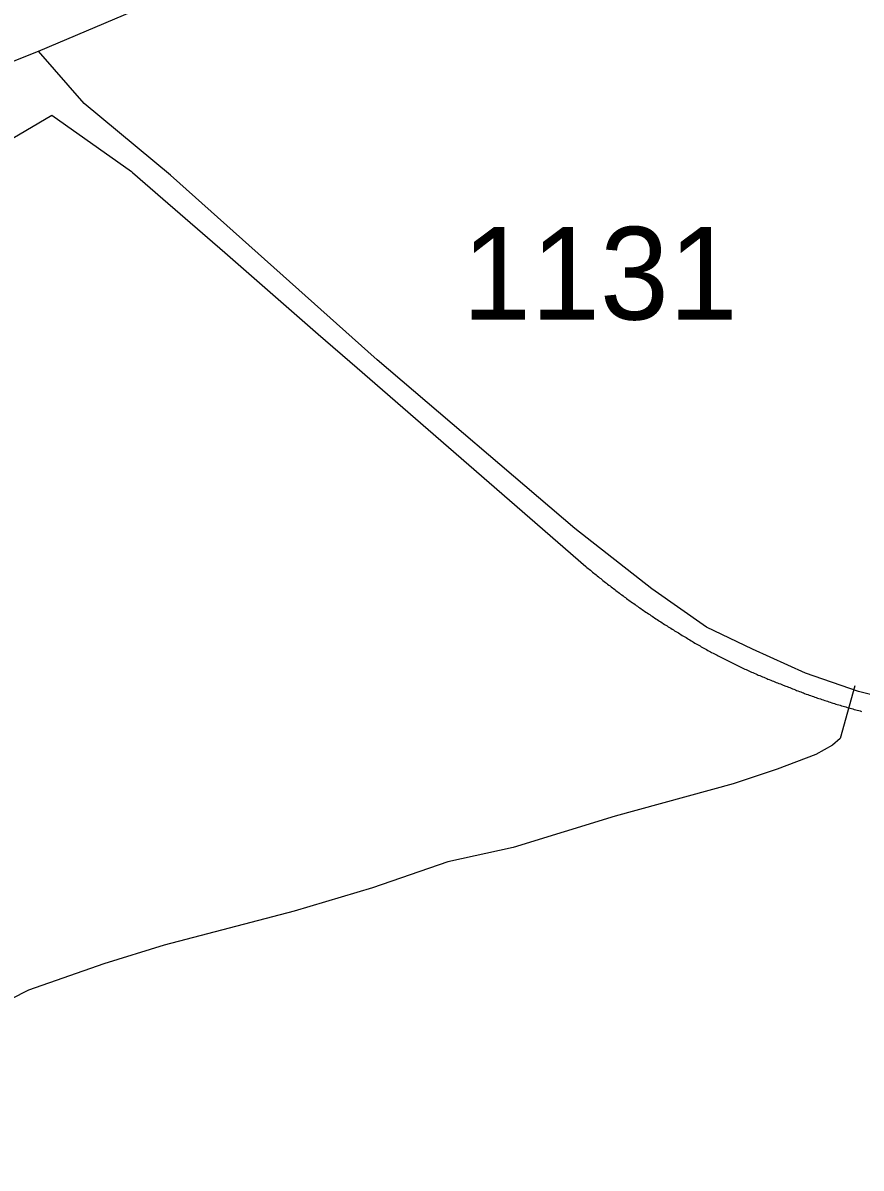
# Model space of a CAD drawing. Extents: x 2104537 to 2336408, y 34176 to 229611.
# Drawn here: x 2204607 to 2205737, y 89810 to 91355 of the extents above; entities that cross this region are included whole.
import ezdxf

# ---------------------------------------------------------------- set-up
doc = ezdxf.new("R2010")
doc.units = 0
for name, color, linetype in [('Exist Boundary Political City Limit New', 7, 'Continuous'), ('Exist Road Non-System Type 51', 7, 'Continuous'), ('Exist Road Primary US Divided Attributed', 7, 'Continuous'), ('Exist Road Secondary Type 51 Attributed', 7, 'Continuous'), ('Exist Road Secondary Type 51 Number Label', 7, 'Continuous'), ('Map Preparation Boundary City Limit Buffer Line', 7, 'Continuous')]:
    doc.layers.add(name, color=color, linetype=linetype)

msp = doc.modelspace()

# ---------------------------------------------------------------- linework, layer by layer
at = {"layer": 'Exist Boundary Political City Limit New'}
for points in [[(2204550, 91174.2), (2204645.5, 91230.8), (2204753, 91154.6), (2204754.5, 91153.4), (2204795.5, 91117.6), (2204878.8, 91045.2), (2205004.8, 90935.1), (2205057.2, 90889.6), (2205153, 90806.4), (2205290.5, 90687.3), (2205365.8, 90621.9), (2205367.2, 90620.6), (2205368.8, 90619.3), (2205370.5, 90618), (2205372, 90616.8), (2205373.5, 90615.5), (2205375, 90614.2), (2205376.5, 90613), (2205378, 90611.7), (2205379.8, 90610.4), (2205381.2, 90609.2), (2205382.8, 90607.9), (2205384.2, 90606.7), (2205386, 90605.4), (2205387.5, 90604.1), (2205389, 90602.9), (2205390.5, 90601.7), (2205392.2, 90600.4)], [(2205392.2, 90600.4), (2205393.8, 90599.2), (2205395.2, 90598), (2205397, 90596.7), (2205398.5, 90595.5), (2205400, 90594.3), (2205401.8, 90593.1), (2205403.2, 90591.9), (2205404.8, 90590.6), (2205406.5, 90589.4), (2205408, 90588.2), (2205409.5, 90587), (2205411.2, 90585.8), (2205412.8, 90584.6), (2205414.5, 90583.4), (2205416, 90582.2), (2205417.5, 90581.1), (2205419.2, 90579.9), (2205420.8, 90578.7), (2205422.5, 90577.5), (2205424, 90576.3), (2205425.8, 90575.2), (2205427.2, 90574), (2205429, 90572.8), (2205430.5, 90571.7), (2205432.2, 90570.5), (2205433.8, 90569.4), (2205435.5, 90568.2), (2205437, 90567.1), (2205438.8, 90565.9), (2205440.5, 90564.8), (2205442, 90563.6), (2205443.8, 90562.5), (2205445.2, 90561.4), (2205447, 90560.2), (2205448.8, 90559.1), (2205450.2, 90558), (2205452, 90556.9), (2205453.5, 90555.8), (2205455.2, 90554.7), (2205457, 90553.5), (2205458.5, 90552.4), (2205460.2, 90551.3), (2205462, 90550.2), (2205463.8, 90549.1), (2205465.2, 90548), (2205467, 90547), (2205468.8, 90545.9), (2205470.2, 90544.8), (2205472, 90543.7), (2205473.8, 90542.6), (2205475.5, 90541.6), (2205477, 90540.5), (2205478.8, 90539.4), (2205480.5, 90538.4), (2205482.2, 90537.3), (2205484, 90536.3), (2205485.5, 90535.2), (2205487.2, 90534.2), (2205489, 90533.1), (2205490.8, 90532.1), (2205492.5, 90531), (2205494, 90530), (2205495.8, 90528.9), (2205497.5, 90527.9), (2205499.2, 90526.8), (2205501, 90525.8), (2205502.8, 90524.7), (2205504.2, 90523.7), (2205506, 90522.7), (2205507.8, 90521.7), (2205509.5, 90520.6), (2205511.2, 90519.6), (2205513, 90518.6), (2205514.8, 90517.6), (2205516.5, 90516.6), (2205518.2, 90515.6), (2205520, 90514.6), (2205521.5, 90513.6), (2205523.2, 90512.6), (2205525, 90511.7), (2205526.8, 90510.7), (2205528.5, 90509.7), (2205530.2, 90508.7), (2205532, 90507.8), (2205533.8, 90506.8), (2205535.5, 90505.9), (2205537.5, 90504.9), (2205539.2, 90504), (2205541, 90503), (2205542.8, 90502.1), (2205544.5, 90501.2), (2205546.2, 90500.2), (2205548, 90499.3), (2205549.8, 90498.4), (2205551.5, 90497.5), (2205553.2, 90496.6), (2205555, 90495.7), (2205557, 90494.8), (2205558.8, 90493.9)], [(2205558.8, 90493.9), (2205560.5, 90493), (2205562.2, 90492.1), (2205564, 90491.2), (2205565.8, 90490.4), (2205567.8, 90489.5), (2205569.5, 90488.6), (2205571.2, 90487.8), (2205573, 90486.9), (2205575, 90486), (2205576.8, 90485.2), (2205578.5, 90484.4), (2205580.2, 90483.5), (2205582.2, 90482.7), (2205584, 90481.9), (2205585.8, 90481), (2205587.5, 90480.2), (2205589.5, 90479.4), (2205591.2, 90478.6), (2205593, 90477.8), (2205595, 90477), (2205596.8, 90476.2), (2205598.5, 90475.4), (2205600.5, 90474.6), (2205602.2, 90473.8), (2205604, 90473), (2205606, 90472.3), (2205607.8, 90471.5), (2205609.8, 90470.7), (2205611.5, 90470), (2205613.2, 90469.2), (2205615.2, 90468.5), (2205617, 90467.7), (2205619, 90467), (2205620.8, 90466.2), (2205622.8, 90465.5), (2205624.5, 90464.8), (2205626.2, 90464), (2205628.2, 90463.3), (2205630, 90462.6), (2205632, 90461.9), (2205635.5, 90460.6), (2205637.2, 90459.9), (2205639, 90459.1), (2205641, 90458.4), (2205642.8, 90457.6), (2205644.8, 90456.9), (2205646.5, 90456.2), (2205648.5, 90455.4), (2205650.2, 90454.7), (2205652, 90454), (2205654, 90453.3), (2205655.8, 90452.6), (2205657.8, 90451.9), (2205659.5, 90451.2), (2205661, 90450.7), (2205663.2, 90449.8), (2205665.2, 90449.1), (2205667, 90448.4), (2205669, 90447.7), (2205671, 90447.1), (2205672.8, 90446.4), (2205674.8, 90445.7), (2205676.5, 90445.1), (2205678.5, 90444.4), (2205680.2, 90443.8), (2205682.2, 90443.1), (2205684, 90442.5), (2205686, 90441.8), (2205688, 90441.2), (2205689.8, 90440.6), (2205691.8, 90440), (2205693.5, 90439.4), (2205695.5, 90438.7), (2205697.5, 90438.1), (2205699.2, 90437.5), (2205701.2, 90436.9), (2205703.2, 90436.3), (2205705, 90435.7), (2205707, 90435.2), (2205709, 90434.6), (2205710.8, 90434), (2205712.8, 90433.4), (2205714.8, 90432.9), (2205716.5, 90432.3), (2205718.5, 90431.7), (2205720.5, 90431.2), (2205722.2, 90430.6), (2205724.2, 90430.1), (2205726.2, 90429.6), (2205728, 90429), (2205730, 90428.5), (2205732, 90428), (2205734, 90427.5), (2205735.8, 90426.9), (2205737.8, 90426.4)]]:
    msp.add_lwpolyline(points, dxfattribs=at)
at = {"layer": 'Exist Road Non-System Type 51'}
msp.add_lwpolyline([(2205728.8, 90460.9), (2205708.7, 90389.8), (2205698.7, 90380.8), (2205676.1, 90368.1), (2205623.9, 90348.4), (2205564.5, 90328.6), (2205405.2, 90284.8), (2205267.9, 90242.8), (2205179.9, 90223.5), (2205078.2, 90188.4), (2204972.6, 90157), (2204797.2, 90110.8), (2204715.7, 90085.8), (2204613.9, 90050.4), (2204190.8, 89834.8)], dxfattribs=at)
at = {"layer": 'Exist Road Primary US Divided Attributed'}
for points in [[(2204627.5, 91316.8), (2205559.8, 91712), (2206953.7, 92294.9), (2207598.1, 92556.7), (2208178.8, 92805.4), (2208550.6, 92966.7), (2208891.3, 93110), (2209226.1, 93249.9), (2209823.5, 93503.4), (2210193.7, 93663.1), (2210666, 93865.6), (2211069.8, 94035.2), (2211400.5, 94175.1), (2211650.6, 94282.1)], [(2198887.1, 88902.3), (2199615.1, 89212.3), (2200232.4, 89469.2), (2201166.4, 89866.9), (2201675.7, 90081.8), (2202283.1, 90338.7), (2202821.3, 90556), (2203465.7, 90835.1), (2203975.7, 91047.6), (2204341.1, 91203.2), (2204627.5, 91316.8)]]:
    msp.add_lwpolyline(points, dxfattribs=at)
at = {"layer": 'Exist Road Secondary Type 51 Attributed'}
msp.add_lwpolyline([(2206673.4, 90579.3), (2206178.2, 90443.5), (2206096.7, 90428.7), (2205975.7, 90421.3), (2205886.8, 90423.7), (2205812.8, 90433.6), (2205733.8, 90453.4), (2205662.2, 90478.1), (2205590.6, 90510.2), (2205528.8, 90539.8), (2205454.8, 90591.7), (2205351.1, 90673.2), (2205084.4, 90900.4), (2204805.5, 91149.9), (2204689.4, 91246.2), (2204627.5, 91316.8)], dxfattribs=at)
at = {"layer": 'Map Preparation Boundary City Limit Buffer Line'}
for points in [[(2204550, 91174.2), (2204645.5, 91230.8), (2204753, 91154.6), (2204754.5, 91153.4), (2204795.5, 91117.6), (2204878.8, 91045.2), (2205004.8, 90935.1), (2205057.2, 90889.6), (2205153, 90806.4), (2205290.5, 90687.3), (2205365.8, 90621.9), (2205367.2, 90620.6), (2205368.8, 90619.3), (2205370.5, 90618), (2205372, 90616.8), (2205373.5, 90615.5), (2205375, 90614.2), (2205376.5, 90613), (2205378, 90611.7), (2205379.8, 90610.4), (2205381.2, 90609.2), (2205382.8, 90607.9), (2205384.2, 90606.7), (2205386, 90605.4), (2205387.5, 90604.1), (2205389, 90602.9), (2205390.5, 90601.7), (2205392.2, 90600.4)], [(2205392.2, 90600.4), (2205393.8, 90599.2), (2205395.2, 90598), (2205397, 90596.7), (2205398.5, 90595.5), (2205400, 90594.3), (2205401.8, 90593.1), (2205403.2, 90591.9), (2205404.8, 90590.6), (2205406.5, 90589.4), (2205408, 90588.2), (2205409.5, 90587), (2205411.2, 90585.8), (2205412.8, 90584.6), (2205414.5, 90583.4), (2205416, 90582.2), (2205417.5, 90581.1), (2205419.2, 90579.9), (2205420.8, 90578.7), (2205422.5, 90577.5), (2205424, 90576.3), (2205425.8, 90575.2), (2205427.2, 90574), (2205429, 90572.8), (2205430.5, 90571.7), (2205432.2, 90570.5), (2205433.8, 90569.4), (2205435.5, 90568.2), (2205437, 90567.1), (2205438.8, 90565.9), (2205440.5, 90564.8), (2205442, 90563.6), (2205443.8, 90562.5), (2205445.2, 90561.4), (2205447, 90560.2), (2205448.8, 90559.1), (2205450.2, 90558), (2205452, 90556.9), (2205453.5, 90555.8), (2205455.2, 90554.7), (2205457, 90553.5), (2205458.5, 90552.4), (2205460.2, 90551.3), (2205462, 90550.2), (2205463.8, 90549.1), (2205465.2, 90548), (2205467, 90547), (2205468.8, 90545.9), (2205470.2, 90544.8), (2205472, 90543.7), (2205473.8, 90542.6), (2205475.5, 90541.6), (2205477, 90540.5), (2205478.8, 90539.4), (2205480.5, 90538.4), (2205482.2, 90537.3), (2205484, 90536.3), (2205485.5, 90535.2), (2205487.2, 90534.2), (2205489, 90533.1), (2205490.8, 90532.1), (2205492.5, 90531), (2205494, 90530), (2205495.8, 90528.9), (2205497.5, 90527.9), (2205499.2, 90526.8), (2205501, 90525.8), (2205502.8, 90524.7), (2205504.2, 90523.7), (2205506, 90522.7), (2205507.8, 90521.7), (2205509.5, 90520.6), (2205511.2, 90519.6), (2205513, 90518.6), (2205514.8, 90517.6), (2205516.5, 90516.6), (2205518.2, 90515.6), (2205520, 90514.6), (2205521.5, 90513.6), (2205523.2, 90512.6), (2205525, 90511.7), (2205526.8, 90510.7), (2205528.5, 90509.7), (2205530.2, 90508.7), (2205532, 90507.8), (2205533.8, 90506.8), (2205535.5, 90505.9), (2205537.5, 90504.9), (2205539.2, 90504), (2205541, 90503), (2205542.8, 90502.1), (2205544.5, 90501.2), (2205546.2, 90500.2), (2205548, 90499.3), (2205549.8, 90498.4), (2205551.5, 90497.5), (2205553.2, 90496.6), (2205555, 90495.7), (2205557, 90494.8), (2205558.8, 90493.9)], [(2205558.8, 90493.9), (2205560.5, 90493), (2205562.2, 90492.1), (2205564, 90491.2), (2205565.8, 90490.4), (2205567.8, 90489.5), (2205569.5, 90488.6), (2205571.2, 90487.8), (2205573, 90486.9), (2205575, 90486), (2205576.8, 90485.2), (2205578.5, 90484.4), (2205580.2, 90483.5), (2205582.2, 90482.7), (2205584, 90481.9), (2205585.8, 90481), (2205587.5, 90480.2), (2205589.5, 90479.4), (2205591.2, 90478.6), (2205593, 90477.8), (2205595, 90477), (2205596.8, 90476.2), (2205598.5, 90475.4), (2205600.5, 90474.6), (2205602.2, 90473.8), (2205604, 90473), (2205606, 90472.3), (2205607.8, 90471.5), (2205609.8, 90470.7), (2205611.5, 90470), (2205613.2, 90469.2), (2205615.2, 90468.5), (2205617, 90467.7), (2205619, 90467), (2205620.8, 90466.2), (2205622.8, 90465.5), (2205624.5, 90464.8), (2205626.2, 90464), (2205628.2, 90463.3), (2205630, 90462.6), (2205632, 90461.9), (2205635.5, 90460.6), (2205637.2, 90459.9), (2205639, 90459.1), (2205641, 90458.4), (2205642.8, 90457.6), (2205644.8, 90456.9), (2205646.5, 90456.2), (2205648.5, 90455.4), (2205650.2, 90454.7), (2205652, 90454), (2205654, 90453.3), (2205655.8, 90452.6), (2205657.8, 90451.9), (2205659.5, 90451.2), (2205661, 90450.7), (2205663.2, 90449.8), (2205665.2, 90449.1), (2205667, 90448.4), (2205669, 90447.7), (2205671, 90447.1), (2205672.8, 90446.4), (2205674.8, 90445.7), (2205676.5, 90445.1), (2205678.5, 90444.4), (2205680.2, 90443.8), (2205682.2, 90443.1), (2205684, 90442.5), (2205686, 90441.8), (2205688, 90441.2), (2205689.8, 90440.6), (2205691.8, 90440), (2205693.5, 90439.4), (2205695.5, 90438.7), (2205697.5, 90438.1), (2205699.2, 90437.5), (2205701.2, 90436.9), (2205703.2, 90436.3), (2205705, 90435.7), (2205707, 90435.2), (2205709, 90434.6), (2205710.8, 90434), (2205712.8, 90433.4), (2205714.8, 90432.9), (2205716.5, 90432.3), (2205718.5, 90431.7), (2205720.5, 90431.2), (2205722.2, 90430.6), (2205724.2, 90430.1), (2205726.2, 90429.6), (2205728, 90429), (2205730, 90428.5), (2205732, 90428), (2205734, 90427.5), (2205735.8, 90426.9), (2205737.8, 90426.4)]]:
    msp.add_lwpolyline(points, dxfattribs=at)

# ---------------------------------------------------------------- texts
at = {"layer": 'Exist Road Secondary Type 51 Number Label'}
msp.add_text('1131', height=125, dxfattribs=at).set_placement((2205198.9, 90954.9))

doc.saveas('drawing.dxf')
